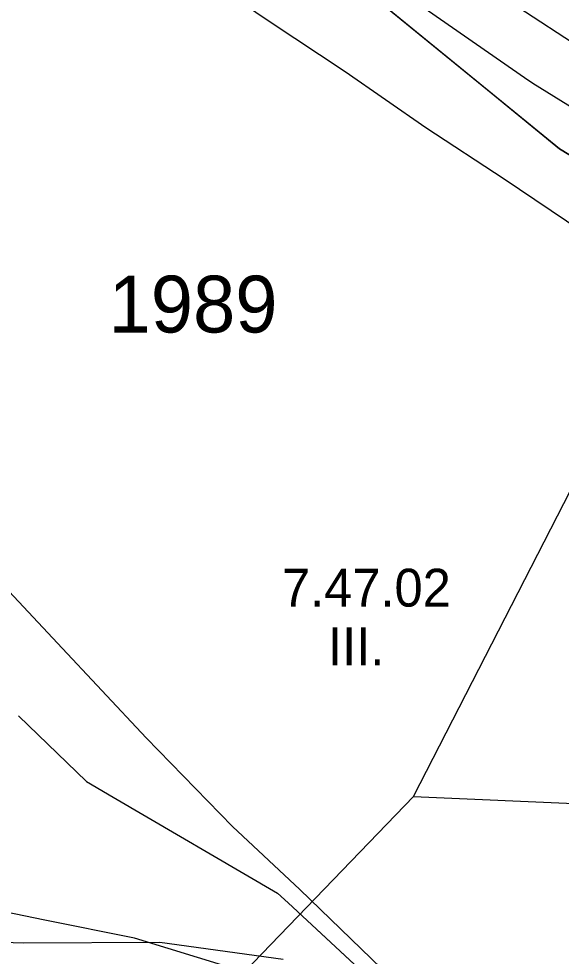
# Model space of a CAD drawing. Extents: x -690419 to -685080, y -987825 to -981190.
# Drawn here: x -688212.4 to -688069.1, y -984489.1 to -984241.7 of the extents above; entities that cross this region are included whole.
import ezdxf

# ---------------------------------------------------------------- set-up
doc = ezdxf.new("R2010")
doc.units = 0
for name, color, linetype in [('BP VTL plynovodu a RS (S)', 7, 'Continuous'), ('BPEJ (S) - hranice', 7, 'Continuous'), ('BPEJ (S) - kód', 7, 'Continuous'), ('BPEJ I-II ochrana', 7, 'Continuous'), ('Investice do půdy_hlavní odvodňovací zařízení zatrubněné S', 7, 'Continuous'), ('Investice do půdy_odvodnění (S)', 7, 'Continuous'), ('Investice do půdy_odvodnění (S) - popis', 7, 'Continuous'), ('OP lesa 50 m (S)', 7, 'Continuous'), ('Plochy přírodní všeobecné NU (S)', 7, 'Continuous'), ('Plochy zemědělské všeobecné AU (S)', 7, 'Continuous'), ('Plynovod VTL (S)', 7, 'Continuous'), ('Regulační bloky STABILIZOVANÉ (S)', 7, 'Continuous'), ('USES LBC (S)', 7, 'Continuous'), ('USES_ŠRAFY (S)', 7, 'Continuous')]:
    doc.layers.add(name, color=color, linetype=linetype)

msp = doc.modelspace()

# ---------------------------------------------------------------- linework, layer by layer
at = {"layer": 'BP VTL plynovodu a RS (S)'}
msp.add_lwpolyline([(-688167.12, -984228.14), (-688146.27, -984242.29), (-688126.18, -984255.64), (-688104.88, -984270.37), (-688084.18, -984283.92), (-688063.64, -984297.76), (-688051.77, -984306.03), (-688047.23, -984309.74), (-688045.75, -984311.17), (-688043.6, -984313.53), (-688042.67, -984314.87), (-688035.03, -984327.05), (-688025.58, -984342.21), (-688017.08, -984355.25), (-688007.13, -984369.82), (-687997.3, -984385.19), (-687986.45, -984401.77), (-687974.49, -984419.36), (-687963.01, -984436.71), (-687950.62, -984455.98), (-687942.99, -984467.34), (-687942.44, -984475.32), (-687940.27, -984495.04)], dxfattribs=at)
at = {"layer": 'BPEJ (S) - hranice'}
for p, q in [((-688212.48, -984425.66), (-688194.5, -984443)), ((-688194.5, -984443), (-688187.43, -984447.13)), ((-688141.22, -984475.07), (-688117.5, -984497))]:
    msp.add_line(p, q, dxfattribs=at)
for points in [[(-687701, -984554.5), (-687684.43, -984488.92), (-687705.5, -984472), (-687755, -984431.5), (-687831.5, -984386), (-687908.5, -984351.5), (-687966, -984331), (-688021, -984305.5), (-688069.5, -984276), (-688148, -984212), (-688200.5, -984159), (-688233, -984111.5)], [(-688021, -984305.5), (-688069.5, -984276), (-688148, -984212)], [(-688212.48, -984425.66), (-688194.5, -984443), (-688187.43, -984447.13), (-688144, -984472.5), (-688141.22, -984475.07), (-688117.5, -984497)], [(-688187.43, -984447.13), (-688144, -984472.5), (-688141.22, -984475.07)], [(-688156.24, -984492.15), (-688181.8, -984484.38), (-688205.49, -984479.62), (-688221.81, -984476.24)]]:
    msp.add_lwpolyline(points, dxfattribs=at)
at = {"layer": 'BPEJ I-II ochrana'}
msp.add_line((-688120.28, -984234.6), (-688087.55, -984261.28), dxfattribs=at)
msp.add_lwpolyline([(-688087.55, -984261.28), (-688069.5, -984276), (-688038.61, -984294.79)], dxfattribs=at)
at = {"layer": 'Investice do půdy_hlavní odvodňovací zařízení zatrubněné S'}
for points in [[(-688108.12, -984446.98), (-688013.06, -984261.95), (-688012.03, -984260.12)], [(-688174.04, -984515.37), (-688108.12, -984446.98), (-687972.68, -984452.82), (-687880.9, -984466.48)]]:
    msp.add_lwpolyline(points, dxfattribs=at)
at = {"layer": 'Investice do půdy_odvodnění (S)'}
msp.add_lwpolyline([(-688262.65, -984483.89), (-688211.17, -984485.58), (-688175.1, -984485.43), (-688142.58, -984489.88)], dxfattribs=at)
at = {"layer": 'OP lesa 50 m (S)'}
msp.add_lwpolyline([(-688134.72, -984218.29), (-688078.78, -984257.22), (-688076.54, -984258.69), (-688069.18, -984263.25), (-688059.34, -984269.35), (-688040.97, -984283.68), (-688040.89, -984283.74), (-688031.43, -984291.09), (-688028.47, -984293.22), (-688025.37, -984295.13), (-688023.34, -984296.28), (-688020.96, -984297.63), (-687994.81, -984320.7), (-687992.59, -984322.54), (-687990.26, -984324.26), (-687971.05, -984337.61), (-687969.27, -984338.8), (-687949.72, -984351.17), (-687919.47, -984370.33), (-687917.6, -984371.45), (-687871.48, -984397.9), (-687854.42, -984407.69), (-687835.2, -984419.65), (-687807.96, -984436.59)], dxfattribs=at)
at = {"layer": 'Plochy přírodní všeobecné NU (S)'}
msp.add_lwpolyline([(-688229.17, -984377.69), (-688202.14, -984406.52), (-688178.73, -984431.48), (-688155.93, -984454.88), (-688138.1, -984471.52), (-688070.62, -984536.75), (-688063.54, -984548.47), (-688013.44, -984628.4), (-688020.61, -984622.23), (-688035.1, -984605.13), (-688043.02, -984595.78), (-688096.14, -984553.67), (-688100.36, -984550.96), (-688129.51, -984543.28), (-688140.16, -984544.44), (-688148.04, -984545.3), (-688152.99, -984529.93), (-688160.42, -984524.79), (-688180.63, -984510.82), (-688200.73, -984509.04), (-688262.23, -984514.98)], dxfattribs=at)
at = {"layer": 'Plochy zemědělské všeobecné AU (S)'}
msp.add_lwpolyline([(-688070.62, -984536.75), (-688138.1, -984471.52), (-688155.93, -984454.88), (-688178.73, -984431.48), (-688202.14, -984406.52), (-688229.17, -984377.69)], dxfattribs=at)
at = {"layer": 'Plynovod VTL (S)'}
msp.add_lwpolyline([(-688082.54, -984237.18), (-688062.05, -984250.6)], dxfattribs=at)
at = {"layer": 'Regulační bloky STABILIZOVANÉ (S)'}
for points in [[(-688229.17, -984377.69), (-688202.14, -984406.52), (-688178.73, -984431.48), (-688155.93, -984454.88), (-688138.1, -984471.52), (-688070.62, -984536.75), (-688063.54, -984548.47), (-688013.44, -984628.4), (-688020.61, -984622.23), (-688035.1, -984605.13), (-688043.02, -984595.78), (-688096.14, -984553.67), (-688100.36, -984550.96), (-688129.51, -984543.28), (-688140.16, -984544.44), (-688148.04, -984545.3), (-688152.99, -984529.93), (-688160.42, -984524.79), (-688180.63, -984510.82), (-688200.73, -984509.04), (-688262.23, -984514.98)], [(-688070.62, -984536.75), (-688138.1, -984471.52), (-688155.93, -984454.88), (-688178.73, -984431.48), (-688202.14, -984406.52), (-688229.17, -984377.69)]]:
    msp.add_lwpolyline(points, dxfattribs=at)
at = {"layer": 'USES LBC (S)'}
msp.add_lwpolyline([(-688256.86, -984536.46), (-688208.02, -984534.57), (-688182.5, -984548.76), (-688161.28, -984558.14), (-688149.12, -984580.08), (-688146.87, -984563.2), (-688144.65, -984564.03), (-688136.6, -984551.51), (-688112.44, -984560.16), (-688045.14, -984619.91), (-688018.73, -984634.98), (-688013.44, -984628.4), (-688063.54, -984548.47), (-688070.62, -984536.75), (-688138.1, -984471.52), (-688155.93, -984454.88), (-688178.73, -984431.48), (-688202.14, -984406.52), (-688229.17, -984377.69)], dxfattribs=at)
at = {"layer": 'USES_ŠRAFY (S)'}
msp.add_lwpolyline([(-688256.86, -984536.46), (-688208.02, -984534.57), (-688182.5, -984548.76), (-688161.28, -984558.14), (-688149.12, -984580.08), (-688146.87, -984563.2), (-688144.65, -984564.03), (-688136.6, -984551.51), (-688112.44, -984560.16), (-688045.14, -984619.91), (-688018.73, -984634.98), (-688013.44, -984628.4), (-688063.54, -984548.47), (-688070.62, -984536.75), (-688138.1, -984471.52), (-688155.93, -984454.88), (-688178.73, -984431.48), (-688202.14, -984406.52), (-688229.17, -984377.69)], dxfattribs=at)

# ---------------------------------------------------------------- texts
at = {"layer": 'BPEJ (S) - kód'}
for s, p in [('7.47.02', (-688142.87, -984396.85)), ('III.', (-688130.68, -984412.33))]:
    msp.add_text(s, height=10, dxfattribs=at).set_placement(p)
at = {"layer": 'Investice do půdy_odvodnění (S) - popis'}
msp.add_text('1989', height=15, dxfattribs=at).set_placement((-688188.66, -984324.5))

doc.saveas('drawing.dxf')
